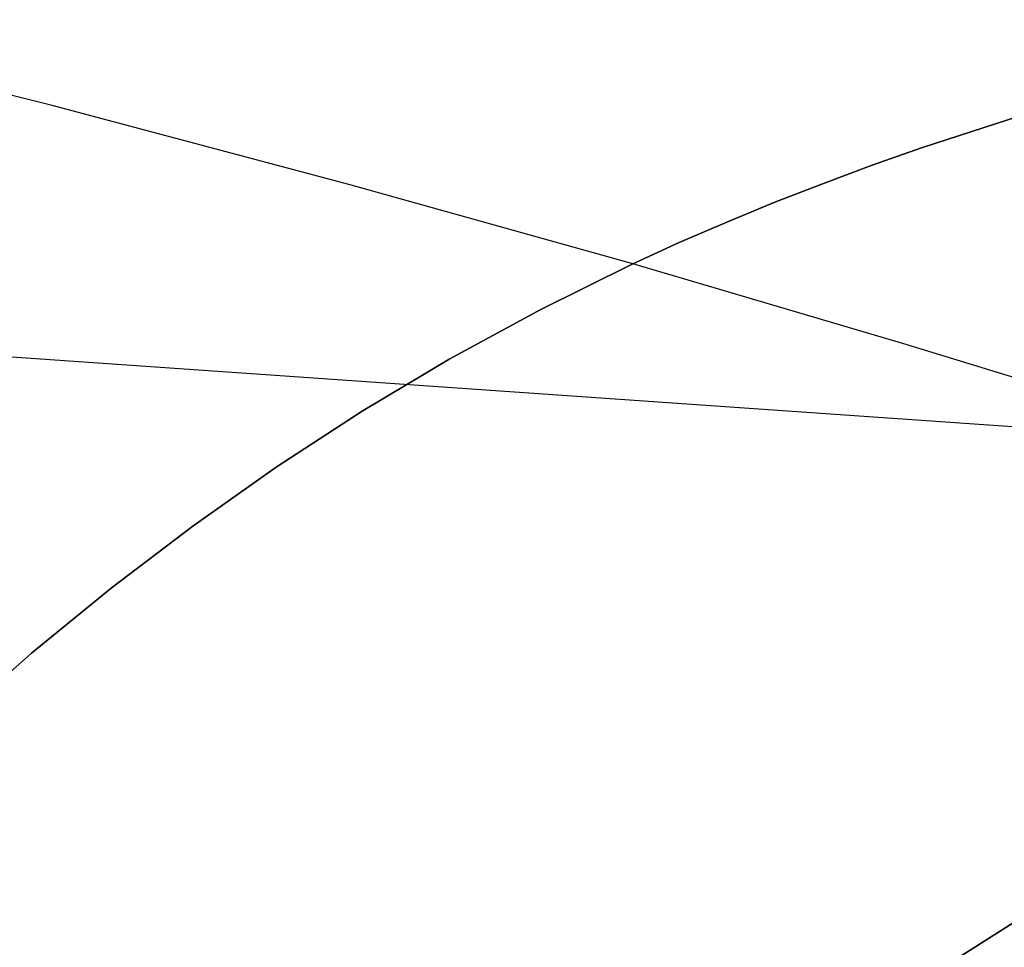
# Model space of a CAD drawing. Header units: millimetres. Extents: x -273 to 273, y -240 to 302.
# Tile 260 of 280: x 177 to 188, y 237 to 248. Entities that reach past the tile are written whole.
import ezdxf

# ---------------------------------------------------------------- set-up
doc = ezdxf.new("R2010")
doc.units = ezdxf.units.MM
doc.header["$MEASUREMENT"] = 0
doc.layers.add('IGES level 1', color=7, linetype='Continuous', true_color=0x3e413d)
doc.layers.add('IGES level 2', color=7, linetype='Continuous', true_color=0x008000)

msp = doc.modelspace()

# ---------------------------------------------------------------- linework, layer by layer
at = {"layer": 'IGES level 1'}
for p, q in [((187.136, 236.977, 354.638), (215, 254.709)), ((215, 254.709), (187.136, 236.977, 354.638))]:
    msp.add_line(p, q, dxfattribs=at)
at = {"layer": 'IGES level 2', "color": 31, "true_color": 0xfabe47}
for p, q in [((176.886, 247.007, 773.909), (169.619, 248.81, 772.49)), ((180.32, 246.093, 774.494), (176.886, 247.007, 773.909)), ((188.106, 246.892, 780.561), (186.954, 246.516, 779.27)), ((186.954, 246.516, 779.27), (188.106, 246.892, 780.561)), ((186.954, 246.516, 779.27), (186.383, 246.315, 778.598)), ((186.383, 246.315, 778.598), (186.954, 246.516, 779.27)), ((186.383, 246.315, 778.598), (185.817, 246.105, 777.91)), ((185.817, 246.105, 777.91), (186.383, 246.315, 778.598)), ((183.61, 245.173, 774.983), (180.32, 246.093, 774.494)), ((185.817, 246.105, 777.91), (185.255, 245.886, 777.203)), ((185.255, 245.886, 777.203), (185.817, 246.105, 777.91)), ((185.255, 245.886, 777.203), (184.699, 245.657, 776.478)), ((184.699, 245.657, 776.478), (185.255, 245.886, 777.203)), ((189.273, 243.194, 584.252), (151.85, 245.803, 581.659)), ((184.699, 245.657, 776.478), (184.148, 245.419, 775.736)), ((184.148, 245.419, 775.736), (184.699, 245.657, 776.478)), ((184.148, 245.419, 775.736), (183.604, 245.17, 774.974)), ((183.604, 245.17, 774.974), (184.148, 245.419, 775.736)), ((183.604, 245.17, 774.974), (182.535, 244.641, 773.396)), ((182.535, 244.641, 773.396), (183.604, 245.17, 774.974)), ((186.75, 244.246, 775.368), (183.61, 245.173, 774.983)), ((182.535, 244.641, 773.396), (181.491, 244.072, 771.744)), ((181.491, 244.072, 771.744), (182.535, 244.641, 773.396)), ((188.265, 243.779, 775.517), (186.75, 244.246, 775.368)), ((181.491, 244.072, 771.744), (180.473, 243.463, 770.02)), ((180.473, 243.463, 770.02), (181.491, 244.072, 771.744)), ((180.473, 243.463, 770.02), (179.48, 242.816, 768.225)), ((179.48, 242.816, 768.225), (180.473, 243.463, 770.02)), ((179.48, 242.816, 768.225), (178.512, 242.132, 766.361)), ((178.512, 242.132, 766.361), (179.48, 242.816, 768.225)), ((178.512, 242.132, 766.361), (177.567, 241.412, 764.429)), ((177.567, 241.412, 764.429), (178.512, 242.132, 766.361)), ((177.567, 241.412, 764.429), (176.646, 240.658, 762.431)), ((176.646, 240.658, 762.431), (177.567, 241.412, 764.429)), ((176.646, 240.658, 762.431), (175.748, 239.87, 760.368)), ((175.748, 239.87, 760.368), (176.646, 240.658, 762.431))]:
    msp.add_line(p, q, dxfattribs=at)

doc.saveas('drawing.dxf')
